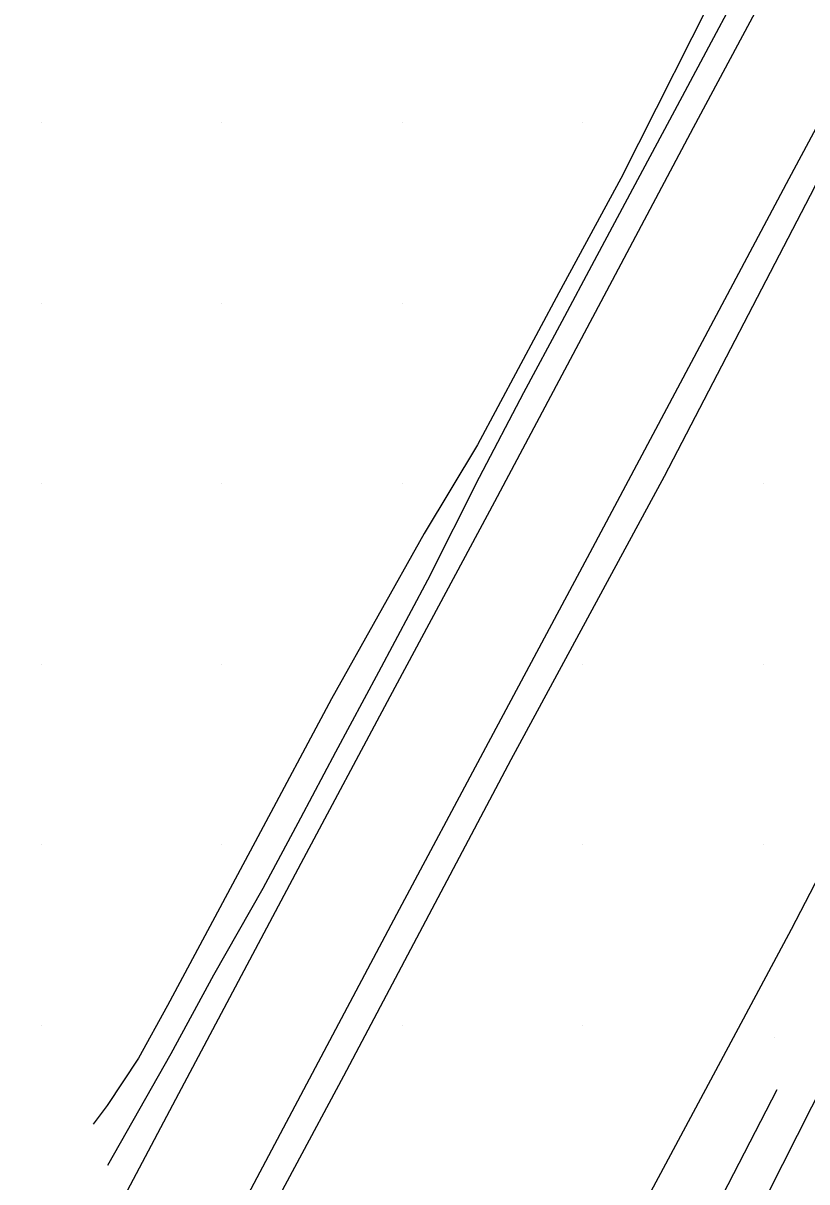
# Model space of a CAD drawing. Extents: x 2062781 to 2066835, y 358981 to 366501.
# Drawn here: x 2065155.1 to 2065241.9, y 363782.2 to 363910.6 of the extents above; entities that cross this region are included whole.
import ezdxf

# ---------------------------------------------------------------- set-up
doc = ezdxf.new("R2010")
doc.units = 0
for name, color, linetype in [('Exist Roads EOP', 7, 'Continuous'), ('PH Exist DTM Breakline', 7, 'Continuous'), ('PH Exist DTM Point', 7, 'Continuous')]:
    doc.layers.add(name, color=color, linetype=linetype)

msp = doc.modelspace()

# ---------------------------------------------------------------- linework, layer by layer
at = {"layer": 'Exist Roads EOP'}
msp.add_lwpolyline([(2065228.04, 363762.03), (2065247.26, 363799.99), (2065267.97, 363840.86), (2065289.3, 363882.8), (2065310.58, 363924.46), (2065332.59, 363967.94), (2065353.68, 364009.68), (2065375.17, 364051.96), (2065396.8, 364094.85), (2065417.71, 364135.98), (2065439.7, 364179.21), (2065460.77, 364220.68), (2065482.3, 364262.51), (2065503.71, 364304.4), (2065525.39, 364347.41), (2065547.65, 364390.94), (2065569.45, 364434.33), (2065591.43, 364477.33), (2065613.43, 364520.87), (2065634.71, 364562.49), (2065652.97, 364597.83)], dxfattribs=at)
at = {"layer": 'PH Exist DTM Breakline'}
for points in [[(2065251.36, 363954.7), (2065242.2, 363935.23), (2065233.09, 363916.74), (2065221.29, 363893.35), (2065214.44, 363880.69), (2065205.43, 363863.86), (2065199.5, 363854.02), (2065189.27, 363835.69), (2065181.1, 363820.43), (2065175.23, 363809.46), (2065171.09, 363801.73), (2065167.89, 363795.88), (2065164.42, 363790.63), (2065162.86, 363788.58)], [(2065057.06, 363562.14), (2065065.51, 363578.98), (2065075.56, 363599.25), (2065084.83, 363617.92), (2065095.67, 363639.87), (2065105.74, 363660.58), (2065114.57, 363679.45), (2065121.68, 363694.18), (2065129.55, 363710.3), (2065138.15, 363727.84), (2065146.49, 363742.67), (2065159.29, 363767.27), (2065172.03, 363791.33), (2065185.88, 363817.49), (2065195.77, 363835.98), (2065207.33, 363857.58), (2065219.75, 363880.93), (2065229.35, 363899.01), (2065240.29, 363919.45), (2065251.76, 363941.03), (2065258.11, 363954.08)], [(2065164.48, 363784.04), (2065171.51, 363796.41), (2065176.24, 363805.13), (2065181.68, 363814.74), (2065185.85, 363822.52), (2065189.73, 363829.83), (2065194.48, 363838.71), (2065199.91, 363848.88), (2065205.65, 363860.25), (2065210.56, 363869.65), (2065214.8, 363877.57), (2065218.4, 363884.29), (2065223.19, 363893.24), (2065227.28, 363900.88), (2065232.21, 363910.08), (2065236.06, 363917.38), (2065240.59, 363925.84), (2065245.56, 363935.11), (2065248.98, 363943.39), (2065254.09, 363953.49)], [(2065076.25, 363573.62), (2065086.31, 363593.91), (2065095.58, 363612.59), (2065106.45, 363634.59), (2065116.57, 363655.42), (2065125.41, 363674.3), (2065132.47, 363688.94), (2065140.33, 363705.03), (2065148.78, 363722.26), (2065157.04, 363736.96), (2065169.92, 363761.69), (2065182.63, 363785.72), (2065196.48, 363811.85), (2065206.35, 363830.32), (2065217.92, 363851.93), (2065230.35, 363875.3), (2065239.93, 363893.36), (2065250.88, 363913.8), (2065262.46, 363935.59), (2065268.9, 363948.84)], [(2065268.62, 363942.79), (2065254.53, 363916.48), (2065242.76, 363892.41), (2065226.1, 363860.35), (2065209.12, 363828.93), (2065190.58, 363793.89), (2065174.31, 363763.52), (2065157.16, 363729.91), (2065145.2, 363704.75), (2065132.93, 363679.7), (2065119.03, 363652.12), (2065106.22, 363627.1), (2065092.6, 363597.9), (2065077.55, 363568.88)], [(2065220.8, 363773.91), (2065230.17, 363791.41), (2065240.22, 363810.17), (2065249.08, 363827.27), (2065252.47, 363835.37), (2065254.01, 363839.04), (2065260.6, 363850.64), (2065267.94, 363865.1), (2065276.71, 363882.26), (2065284.46, 363897.71), (2065291.77, 363911.41), (2065297.16, 363922.28), (2065300.81, 363930.84)], [(2065207.59, 363731.21), (2065214.48, 363744.11), (2065221.31, 363756.86), (2065230.21, 363776.08), (2065238.62, 363792.42)]]:
    msp.add_lwpolyline(points, dxfattribs=at)
at = {"layer": 'PH Exist DTM Point'}
for p, q in [((2065157.11, 363899.52), (2065157.11, 363899.52)), ((2065177.11, 363899.52), (2065177.11, 363899.52)), ((2065197.11, 363899.52), (2065197.11, 363899.52)), ((2065217.11, 363899.52), (2065217.11, 363899.52)), ((2065157.11, 363879.52), (2065157.11, 363879.52)), ((2065177.11, 363879.52), (2065177.11, 363879.52)), ((2065197.11, 363879.52), (2065197.11, 363879.52)), ((2065157.11, 363859.52), (2065157.11, 363859.52)), ((2065177.11, 363859.52), (2065177.11, 363859.52)), ((2065197.11, 363859.52), (2065197.11, 363859.52)), ((2065237.11, 363859.52), (2065237.11, 363859.52)), ((2065157.11, 363839.52), (2065157.11, 363839.52)), ((2065177.11, 363839.52), (2065177.11, 363839.52)), ((2065217.11, 363839.52), (2065217.11, 363839.52)), ((2065237.11, 363839.52), (2065237.11, 363839.52)), ((2065157.11, 363819.52), (2065157.11, 363819.52)), ((2065177.11, 363819.52), (2065177.11, 363819.52)), ((2065217.11, 363819.52), (2065217.11, 363819.52)), ((2065237.11, 363819.52), (2065237.11, 363819.52)), ((2065157.11, 363799.52), (2065157.11, 363799.52)), ((2065197.11, 363799.52), (2065197.11, 363799.52)), ((2065217.11, 363799.52), (2065217.11, 363799.52)), ((2065238.34, 363798.15), (2065238.34, 363798.15))]:
    msp.add_line(p, q, dxfattribs=at)

doc.saveas('drawing.dxf')
